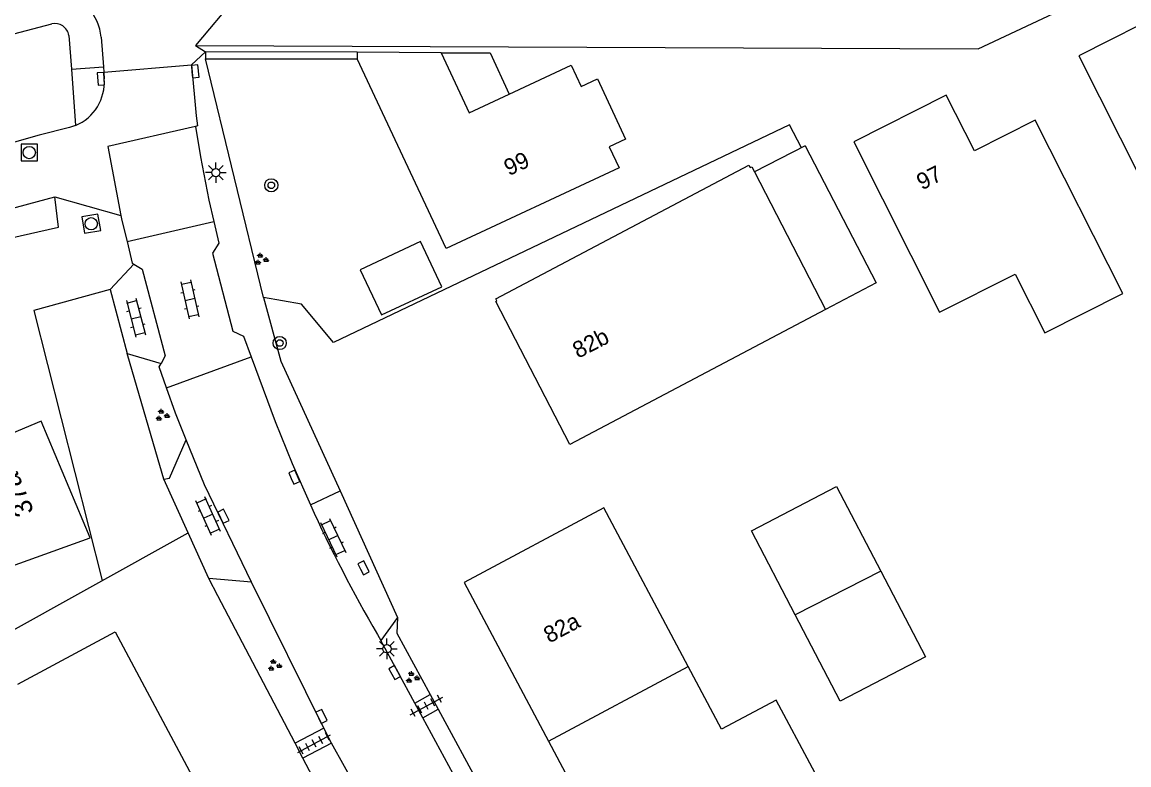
# Model space of a CAD drawing. Extents: x 136000 to 138005, y 398500 to 400500.
# Drawn here: x 137280.4 to 137347.6, y 399545.6 to 399590.6 of the extents above; entities that cross this region are included whole.
import ezdxf

# ---------------------------------------------------------------- set-up
doc = ezdxf.new("R2010")
doc.units = 0
for name, color, linetype in [('gg-afsc-erfafscheiding', 7, 'Continuous'), ('gg-afsc-hekwerk', 7, 'Continuous'), ('gg-afsc-muur', 7, 'Continuous'), ('gg-anno-huisnummerreeks BGT', 7, 'Continuous'), ('gg-bbg-bijgebouw', 7, 'Continuous'), ('gg-bbg-gedigitaliseerde bijgebouw', 7, 'Continuous'), ('gg-bbg-hoofdgebouw', 7, 'Continuous'), ('gg-bbg-luifel en loopbrug', 7, 'Continuous'), ('gg-bbg-tussenscheiding', 7, 'Continuous'), ('gg-knt-verharding', 7, 'Continuous'), ('gg-knt-verharding nz', 7, 'Continuous'), ('gt-anno-plantopografie huisnummer', 7, 'Continuous'), ('gt-bbg-plantopografie pand', 7, 'Continuous'), ('gt-grn-vlakafsluiter', 7, 'Continuous'), ('gt-symb-boom', 7, 'Continuous'), ('gt-symb-groenvak', 7, 'Continuous'), ('gt-symb-klinker verharding', 7, 'Continuous'), ('gt-symb-kolk', 7, 'Continuous'), ('gt-symb-lichtmast', 7, 'Continuous'), ('gt-symb-rioolschacht', 7, 'Continuous'), ('gt-symb-tegel verharding', 7, 'Continuous')]:
    doc.layers.add(name, color=color, linetype=linetype)

# ---------------------------------------------------------------- blocks, each defined once
blk = doc.blocks.new('gt0-KOLK')
at = {"layer": 'gt-symb-kolk'}
blk.add_lwpolyline([(0, 0), (0.375, 0), (0.375, 0.4), (-0.375, 0.4), (-0.375, 0), (0, 0)], dxfattribs=at)
blk = doc.blocks.new('gt0-KL1')
at = {"layer": 'gt-symb-klinker verharding'}
for p, q in [((-1.15, 0.3), (1.15, 0.3)), ((-1, -0.3), (-1, 0.3)), ((-0.5, 0.3), (-0.5, 0.45)), ((0, -0.3), (0, 0.3)), ((0.5, 0.3), (0.5, 0.45)), ((1, -0.3), (1, 0.3)), ((-1.15, -0.3), (1.15, -0.3)), ((-0.5, -0.45), (-0.5, -0.3)), ((0.5, -0.45), (0.5, -0.3))]:
    blk.add_line(p, q, dxfattribs=at)
blk = doc.blocks.new('gt0-GRVAK')
at = {"layer": 'gt-symb-groenvak'}
for p, q in [((-0.11, 0.189), (-0.228, 0.24)), ((-0.182, 0.153), (0.088, 0.153)), ((-0.091, 0.211), (-0.156, 0.322)), ((-0.047, 0.214), (-0.047, 0.393)), ((-0.004, 0.211), (0.061, 0.322)), ((0.015, 0.189), (0.133, 0.24)), ((0.262, -0.052), (0.197, 0.059)), ((0.305, -0.049), (0.305, 0.13)), ((0.349, -0.052), (0.414, 0.059)), ((-0.245, -0.228), (-0.363, -0.177)), ((-0.318, -0.264), (-0.047, -0.264)), ((-0.226, -0.206), (-0.291, -0.095)), ((-0.183, -0.203), (-0.183, -0.024)), ((-0.139, -0.206), (-0.074, -0.095)), ((-0.12, -0.228), (-0.002, -0.177)), ((0.243, -0.074), (0.125, -0.023)), ((0.17, -0.11), (0.441, -0.11)), ((0.368, -0.074), (0.486, -0.023))]:
    blk.add_line(p, q, dxfattribs=at)
blk = doc.blocks.new('gt0-BOOM')
at = {"layer": 'gt-symb-boom'}
for radius in [0.4, 0.2]:
    blk.add_circle((0, 0), radius, dxfattribs=at)
blk = doc.blocks.new('gt0-LMAST')
at = {"layer": 'gt-symb-lichtmast'}
for p, q in [((-0.182, 0.173), (-0.447, 0.438)), ((-0.005, 0.246), (-0.005, 0.621)), ((0.172, 0.173), (0.437, 0.438)), ((-0.255, -0.004), (-0.63, -0.004)), ((-0.182, -0.181), (-0.447, -0.446)), ((-0.005, -0.254), (-0.005, -0.629)), ((0.437, -0.446), (0.172, -0.181)), ((0.245, -0.004), (0.62, -0.004))]:
    blk.add_line(p, q, dxfattribs=at)
blk.add_circle((-0.005, -0.004), 0.25, dxfattribs=at)
blk = doc.blocks.new('gt0-RS')
at = {"layer": 'gt-symb-rioolschacht'}
blk.add_lwpolyline([(-0.5, -0.5), (0.5, -0.5), (0.5, 0.5), (-0.5, 0.5)], close=True, dxfattribs=at)
blk.add_circle((0, 0), 0.375, dxfattribs=at)
blk = doc.blocks.new('gt0-TEG1')
at = {"layer": 'gt-symb-tegel verharding'}
for p, q in [((-1.125, 0), (1.125, 0)), ((-0.9, -0.25), (-0.9, 0.25)), ((-0.45, -0.25), (-0.45, 0.25)), ((0, -0.25), (0, 0.25)), ((0.45, -0.25), (0.45, 0.25)), ((0.9, -0.25), (0.9, 0.25))]:
    blk.add_line(p, q, dxfattribs=at)

msp = doc.modelspace()

# ---------------------------------------------------------------- linework, layer by layer
at = {"layer": 'gg-afsc-erfafscheiding'}
for p, q in [((137288.57, 399564.584), (137286.827, 399570.541)), ((137289.052, 399562.938), (137288.57, 399564.584)), ((137292.32, 399555.866), (137291.775, 399556.906)), ((137297.006, 399546.929), (137292.32, 399555.866)), ((137305.207, 399549.868), (137305.688, 399548.98)), ((137305.688, 399548.98), (137310.375, 399540.338)), ((137297.48, 399546.025), (137297.006, 399546.929)), ((137300.336, 399540.579), (137297.48, 399546.025))]:
    msp.add_line(p, q, dxfattribs=at)
msp.add_lwpolyline([(137303.218, 399554.535), (137303.185, 399553.596), (137305.207, 399549.868)], dxfattribs=at)
at = {"layer": 'gg-afsc-hekwerk'}
msp.add_line((137295.086, 399573.945), (137291.578, 399588.414), dxfattribs=at)
for points in [[(137327.726, 399583.02), (137327.01, 399584.414), (137299.329, 399571.209), (137297.388, 399573.536), (137295.086, 399573.945)], [(137285.783, 399574.431), (137281.152, 399573.158), (137285.311, 399556.778)]]:
    msp.add_lwpolyline(points, dxfattribs=at)
at = {"layer": 'gg-afsc-muur'}
for p, q in [((137291.578, 399588.836), (137291.578, 399588.414)), ((137300.779, 399588.813), (137291.578, 399588.836)), ((137291.578, 399588.414), (137300.782, 399588.412))]:
    msp.add_line(p, q, dxfattribs=at)
at = {"layer": 'gg-bbg-bijgebouw'}
for points in [[(137305.901, 399574.591), (137304.611, 399577.332), (137300.963, 399575.628)], [(137300.963, 399575.628), (137302.253, 399572.887), (137305.901, 399574.591)]]:
    msp.add_lwpolyline(points, dxfattribs=at)
at = {"layer": 'gg-bbg-gedigitaliseerde bijgebouw'}
for points in [[(137327.346, 399554.698), (137324.69, 399559.794), (137329.863, 399562.49), (137332.537, 399557.359)], [(137332.537, 399557.359), (137335.244, 399552.165), (137330.071, 399549.469), (137327.346, 399554.698)]]:
    msp.add_lwpolyline(points, dxfattribs=at)
at = {"layer": 'gg-bbg-hoofdgebouw'}
for p, q in [((137300.779, 399588.813), (137300.782, 399588.412)), ((137305.865, 399588.776), (137300.779, 399588.813)), ((137306.165, 399576.906), (137300.782, 399588.412)), ((137324.884, 399581.56), (137329.194, 399573.218)), ((137280.198, 399550.494), (137286.1, 399553.671))]:
    msp.add_line(p, q, dxfattribs=at)
for points in [[(137359.048, 399582.985), (137355.55, 399589.897), (137351.863, 399588.033), (137350.159, 399591.426), (137344.548, 399588.598), (137350.839, 399576.129), (137356.434, 399578.961), (137355.346, 399581.111), (137359.048, 399582.985)], [(137305.865, 399588.776), (137307.568, 399585.137), (137309.996, 399586.266)], [(137309.996, 399586.266), (137313.765, 399588.018), (137314.363, 399586.737), (137315.356, 399587.201), (137317.057, 399583.542), (137316.07, 399583.081), (137316.666, 399581.806), (137306.165, 399576.906)], [(137341.898, 399584.685), (137338.219, 399582.83), (137336.506, 399586.211), (137330.896, 399583.379), (137336.111, 399573.051), (137340.695, 399575.365), (137342.495, 399571.799), (137347.222, 399574.185), (137341.898, 399584.685)], [(137329.194, 399573.218), (137313.674, 399565.025), (137309.187, 399573.701), (137309.257, 399573.747), (137309.193, 399573.861), (137324.54, 399581.963), (137324.619, 399581.823), (137324.721, 399581.87), (137324.884, 399581.56)], [(137320.863, 399551.563), (137315.747, 399561.184), (137307.257, 399556.669), (137312.374, 399547.048)], [(137286.1, 399553.671), (137294.136, 399538.601), (137282.465, 399532.358), (137279.508, 399537.893), (137282.78, 399539.641), (137277.701, 399549.15)], [(137312.374, 399547.048), (137317.49, 399537.427), (137326.036, 399541.974), (137327.349, 399539.507), (137330.599, 399541.282), (137326.193, 399549.54), (137322.877, 399547.776), (137320.863, 399551.563)]]:
    msp.add_lwpolyline(points, dxfattribs=at)
at = {"layer": 'gg-bbg-luifel en loopbrug'}
msp.add_line((137327.961, 399583.141), (137324.884, 399581.56), dxfattribs=at)
for points in [[(137305.865, 399588.776), (137308.834, 399588.767), (137309.996, 399586.266)], [(137327.961, 399583.141), (137332.253, 399574.833), (137329.194, 399573.218)]]:
    msp.add_lwpolyline(points, dxfattribs=at)
at = {"layer": 'gg-bbg-tussenscheiding'}
for p, q in [((137332.537, 399557.359), (137327.346, 399554.698)), ((137312.374, 399547.048), (137320.863, 399551.563))]:
    msp.add_line(p, q, dxfattribs=at)
at = {"layer": 'gg-knt-verharding'}
for p, q in [((137279.955, 399589.916), (137282.244, 399590.529)), ((137283.282, 399589.834), (137283.44, 399587.776)), ((137285.237, 399589.726), (137285.38, 399587.93)), ((137283.44, 399587.776), (137283.687, 399584.369)), ((137285.38, 399587.93), (137285.406, 399587.598)), ((137285.406, 399587.598), (137290.716, 399588.038)), ((137290.716, 399588.038), (137291.008, 399584.961)), ((137285.406, 399587.598), (137285.431, 399587.203)), ((137290.963, 399584.313), (137291.26, 399582.462)), ((137285.638, 399583.091), (137286.443, 399578.909)), ((137282.424, 399580.044), (137286.443, 399578.909)), ((137286.829, 399577.34), (137292.083, 399578.553)), ((137287.216, 399575.969), (137285.783, 399574.431)), ((137285.783, 399574.431), (137286.827, 399570.541)), ((137286.827, 399570.541), (137288.879, 399569.948)), ((137289.214, 399568.46), (137294.341, 399570.335)), ((137290.528, 399559.669), (137289.052, 399562.938)), ((137297.933, 399561.364), (137299.752, 399562.223)), ((137299.752, 399562.223), (137303.218, 399554.535)), ((137278.768, 399553.151), (137290.528, 399559.669)), ((137291.775, 399556.906), (137290.528, 399559.669)), ((137294.367, 399556.677), (137291.775, 399556.906)), ((137298.746, 399547.826), (137294.367, 399556.677)), ((137303.218, 399554.535), (137302.211, 399553.145)), ((137302.012, 399553.512), (137302.211, 399553.145)), ((137304.274, 399549.346), (137302.211, 399553.145)), ((137304.274, 399549.346), (137305.207, 399549.868)), ((137304.756, 399548.458), (137304.274, 399549.346)), ((137304.756, 399548.458), (137305.688, 399548.98)), ((137309.441, 399539.828), (137304.756, 399548.458)), ((137298.746, 399547.826), (137297.006, 399546.929)), ((137299.219, 399546.922), (137298.746, 399547.826)), ((137299.219, 399546.922), (137297.48, 399546.025)), ((137302.222, 399541.53), (137299.219, 399546.922))]:
    msp.add_line(p, q, dxfattribs=at)
for points in [[(137290.969, 399589.223), (137338.448, 399589.023), (137386.605, 399611.61), (137436.015, 399634.814)], [(137283.687, 399584.369), (137283.313, 399584.243), (137281.492, 399583.773), (137277.624, 399582.699), (137276.896, 399582.451), (137253.961, 399573.255)], [(137291.26, 399582.462), (137291.785, 399579.842), (137292.083, 399578.553)], [(137255.376, 399569.719), (137278.297, 399578.895), (137279.041, 399579.134), (137282.424, 399580.044)], [(137286.443, 399578.909), (137286.503, 399578.6), (137286.829, 399577.34)], [(137292.083, 399578.553), (137292.388, 399577.238), (137291.988, 399576.62), (137293.223, 399571.9), (137293.87, 399571.6), (137294.341, 399570.335)], [(137256.46, 399568.311), (137278.804, 399577.236), (137279.697, 399577.531), (137282.665, 399578.215)], [(137286.829, 399577.34), (137287.125, 399576.023), (137287.216, 399575.969)], [(137287.216, 399575.969), (137287.74, 399575.661), (137289.118, 399570.415), (137288.879, 399569.948)], [(137294.341, 399570.335), (137295.798, 399566.422), (137296.827, 399563.877), (137297.933, 399561.364)], [(137289.214, 399568.46), (137288.768, 399569.734), (137288.879, 399569.948)], [(137290.409, 399565.312), (137289.754, 399566.92), (137289.214, 399568.46)], [(137289.052, 399562.938), (137289.382, 399562.999), (137290.409, 399565.312)], [(137294.367, 399556.677), (137291.522, 399562.58), (137290.409, 399565.312)]]:
    msp.add_lwpolyline(points, dxfattribs=at)
for centre, radius, start, end in [((137282.188, 399589.464), 3.06, 4.90255, 41.92056), ((137282.431, 399589.686), 0.864, 9.8691, 102.52179), ((137282.59, 399586.998), 2.848, 292.64974, 4.13526), ((137378.851, 399598.414), 88.997, 204.60181, 210.30063)]:
    msp.add_arc(centre, radius, start, end, dxfattribs=at)
at = {"layer": 'gg-knt-verharding nz'}
msp.add_line((137283.44, 399587.776), (137285.38, 399587.93), dxfattribs=at)
at = {"layer": 'gt-bbg-plantopografie pand'}
msp.add_lwpolyline([(137270.529, 399554.325), (137284.575, 399559.364), (137281.602, 399566.44), (137278.032, 399564.94), (137276.903, 399567.627), (137272.332, 399565.707), (137273.358, 399563.265), (137267.681, 399561.256), (137270.529, 399554.325)], dxfattribs=at)
at = {"layer": 'gt-grn-vlakafsluiter'}
for p, q in [((137294.432, 399593.361), (137290.969, 399589.223)), ((137290.969, 399589.223), (137291.578, 399588.836)), ((137291.578, 399588.836), (137290.716, 399588.038)), ((137290.963, 399584.313), (137285.638, 399583.091)), ((137282.665, 399578.215), (137282.424, 399580.044))]:
    msp.add_line(p, q, dxfattribs=at)
for points in [[(137291.008, 399584.961), (137291.083, 399584.341), (137290.963, 399584.313)], [(137295.086, 399573.945), (137296.144, 399570.083), (137299.752, 399562.223)]]:
    msp.add_lwpolyline(points, dxfattribs=at)

# ---------------------------------------------------------------- block references
at = {"layer": 'gt-symb-boom'}
for p in [(137295.566, 399580.742), (137296.075, 399571.182)]:
    msp.add_blockref('gt0-BOOM', p, dxfattribs=at)
at = {"layer": 'gt-symb-groenvak'}
for p in [(137294.945, 399576.253), (137288.938, 399566.793), (137295.748, 399551.634), (137304.109, 399550.903)]:
    msp.add_blockref('gt0-GRVAK', p, dxfattribs=at)
at = {"layer": 'gt-symb-klinker verharding'}
for p, rotation in [((137290.624, 399573.832), -77.46497664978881), ((137287.353, 399572.717), -75.28268885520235), ((137291.738, 399560.692), 114.07883723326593), ((137299.315, 399559.385), -64.40857585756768)]:
    msp.add_blockref('gt0-KL1', p, dxfattribs=dict(at, rotation=rotation))
at = {"layer": 'gt-symb-kolk'}
for p, rotation in [((137290.751, 399587.629), -84.49578030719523), ((137285.431, 399587.203), 93.50435352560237), ((137296.779, 399562.979), -66.48544331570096), ((137292.478, 399560.591), -64.20397350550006), ((137300.986, 399557.468), -64.02428534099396), ((137302.873, 399551.109), -61.17916405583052), ((137298.433, 399548.459), -63.76806006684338)]:
    msp.add_blockref('gt0-KOLK', p, dxfattribs=dict(at, rotation=rotation))
at = {"layer": 'gt-symb-lichtmast'}
for p in [(137292.207, 399581.514), (137302.582, 399552.651)]:
    msp.add_blockref('gt0-LMAST', p, dxfattribs=at)
at = {"layer": 'gt-symb-rioolschacht'}
msp.add_blockref('gt0-RS', (137280.882, 399582.728), dxfattribs=at)
at = {"layer": 'gt-symb-rioolschacht', "rotation": 99.5007935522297}
msp.add_blockref('gt0-RS', (137284.638, 399578.413), dxfattribs=at)
at = {"layer": 'gt-symb-tegel verharding'}
for p, rotation in [((137304.971, 399549.181), 28.18039481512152), ((137298.168, 399546.9), 28.180394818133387)]:
    msp.add_blockref('gt0-TEG1', p, dxfattribs=dict(at, rotation=rotation))

# ---------------------------------------------------------------- texts
at = {"layer": 'gg-anno-huisnummerreeks BGT'}
for s, rotation, p in [('99', 24.9, (137309.975, 399581.294)), ('97', 26.8, (137335.036, 399580.428)), ('82b', 27.3, (137314.177, 399570.222)), ('82a', 28, (137312.428, 399552.96))]:
    msp.add_text(s, height=1, rotation=rotation, dxfattribs=at).set_placement(p)
at = {"layer": 'gt-anno-plantopografie huisnummer'}
msp.add_text('37a', height=1.2, rotation=112.78746, dxfattribs=at).set_placement((137281.19, 399560.966))

doc.saveas('drawing.dxf')
